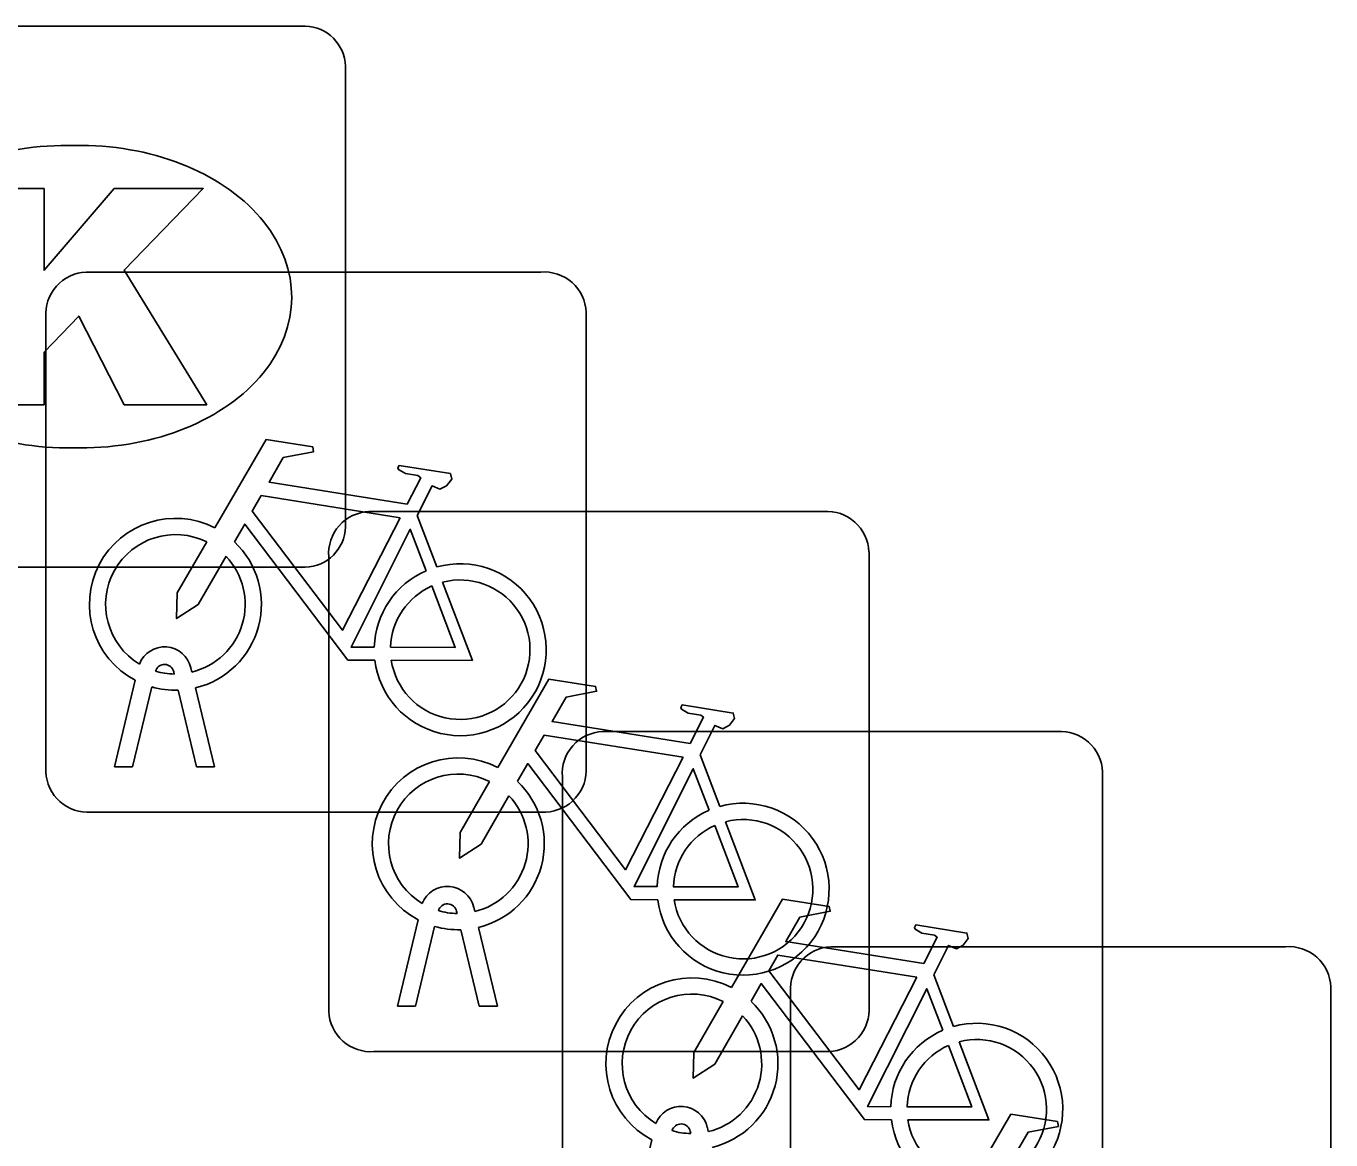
# Model space of a CAD drawing. Extents: x 158474 to 159560, y 388525 to 389605.
# Drawn here: x 158727.017 to 158729.43, y 388825.314 to 388827.374 of the extents above; entities that cross this region are included whole.
import ezdxf

# ---------------------------------------------------------------- set-up
doc = ezdxf.new("R2010")
doc.units = 0
doc.layers.add('IMGEO_Fietsenrek', color=7, linetype='Continuous')
doc.layers.add('IMGEO_Kolk', color=7, linetype='Continuous')

msp = doc.modelspace()

# ---------------------------------------------------------------- linework, layer by layer
at = {"layer": 'IMGEO_Fietsenrek'}
for p, q in [((158727.1279, 388826.9195), (158727.9688, 388826.9195)), ((158727.9688, 388826.9195), (158727.1279, 388826.9195)), ((158728.0525, 388826.8451), (158728.0525, 388826.0042)), ((158728.0525, 388826.0042), (158728.0525, 388826.8451)), ((158727.0535, 388825.9949), (158727.0535, 388826.8358)), ((158727.0535, 388826.8358), (158727.0535, 388825.9949)), ((158727.6509, 388826.4765), (158728.4918, 388826.4765)), ((158728.4918, 388826.4765), (158727.6509, 388826.4765)), ((158727.7402, 388826.4692), (158727.7765, 388826.374)), ((158727.5765, 388825.5519), (158727.5765, 388826.3928)), ((158727.5765, 388826.3928), (158727.5765, 388825.5519)), ((158728.5755, 388826.4021), (158728.5755, 388825.5612)), ((158728.5755, 388825.5612), (158728.5755, 388826.4021)), ((158727.2909, 388826.1759), (158727.2899, 388826.1802)), ((158727.3216, 388826.1874), (158727.3234, 388826.1795)), ((158727.1805, 388826.0043), (158727.2188, 388826.1643)), ((158727.2492, 388826.1521), (158727.2139, 388826.0043)), ((158727.332, 388826.0043), (158727.2981, 388826.146)), ((158727.3304, 388826.1503), (158727.3654, 388826.0043)), ((158728.0829, 388826.0695), (158728.9238, 388826.0695)), ((158728.9238, 388826.0695), (158728.0829, 388826.0695)), ((158728.2632, 388826.0262), (158728.2995, 388825.931)), ((158727.2139, 388826.0043), (158727.1805, 388826.0043)), ((158727.3654, 388826.0043), (158727.332, 388826.0043)), ((158728.0085, 388825.1449), (158728.0085, 388825.9858)), ((158728.0085, 388825.9858), (158728.0085, 388825.1449)), ((158729.0075, 388825.9951), (158729.0075, 388825.1542)), ((158729.0075, 388825.1542), (158729.0075, 388825.9951)), ((158727.9781, 388825.9205), (158727.1372, 388825.9205)), ((158727.1372, 388825.9205), (158727.9781, 388825.9205)), ((158727.8139, 388825.7329), (158727.8129, 388825.7372)), ((158727.8446, 388825.7444), (158727.8464, 388825.7365)), ((158727.7035, 388825.5613), (158727.7418, 388825.7213)), ((158727.7722, 388825.7091), (158727.7369, 388825.5613)), ((158727.8534, 388825.7073), (158727.8884, 388825.5613)), ((158727.855, 388825.5613), (158727.8211, 388825.703)), ((158728.5049, 388825.6715), (158729.3458, 388825.6715)), ((158729.3458, 388825.6715), (158728.5049, 388825.6715)), ((158728.6952, 388825.6192), (158728.7315, 388825.524)), ((158728.4305, 388824.7469), (158728.4305, 388825.5878)), ((158728.4305, 388825.5878), (158728.4305, 388824.7469)), ((158729.4295, 388825.5971), (158729.4295, 388824.7562)), ((158729.4295, 388824.7562), (158729.4295, 388825.5971)), ((158727.7369, 388825.5613), (158727.7035, 388825.5613)), ((158727.8884, 388825.5613), (158727.855, 388825.5613)), ((158728.5011, 388825.4775), (158727.6602, 388825.4775)), ((158727.6602, 388825.4775), (158728.5011, 388825.4775)), ((158728.2459, 388825.3259), (158728.2449, 388825.3302)), ((158728.2766, 388825.3374), (158728.2784, 388825.3295)), ((158728.1355, 388825.1543), (158728.1738, 388825.3143))]:
    msp.add_line(p, q, dxfattribs=at)
for points in [[(158727.3661, 388826.4462), (158727.4608, 388826.6097), (158727.547, 388826.5959), (158727.5487, 388826.5872), (158727.4926, 388826.5763), (158727.4664, 388826.531), (158727.7216, 388826.4902)], [(158727.7216, 388826.4902), (158727.7466, 388826.539), (158727.7415, 388826.543), (158727.7183, 388826.5467), (158727.7056, 388826.5542), (158727.7046, 388826.5573), (158727.7068, 388826.5619), (158727.8016, 388826.5468), (158727.8039, 388826.5365), (158727.7945, 388826.5241), (158727.7821, 388826.5177), (158727.7676, 388826.5239), (158727.7402, 388826.4692)], [(158727.7087, 388826.465), (158727.4519, 388826.506), (158727.4352, 388826.4772), (158727.6022, 388826.2569), (158727.7087, 388826.465)], [(158727.6618, 388826.2015), (158727.6121, 388826.2016), (158727.4214, 388826.4533), (158727.4024, 388826.4205)], [(158727.7567, 388826.367), (158727.7274, 388826.4438), (158727.618, 388826.2257), (158727.6607, 388826.2256)], [(158727.3868, 388826.3937), (158727.3352, 388826.3045), (158727.2953, 388826.2785), (158727.2965, 388826.326), (158727.351, 388826.4202)], [(158727.6907, 388826.2255), (158727.8106, 388826.2253), (158727.7674, 388826.3389)], [(158727.7872, 388826.3458), (158727.8422, 388826.2012), (158727.6921, 388826.2015)], [(158727.8891, 388826.0032), (158727.9838, 388826.1667), (158728.07, 388826.1529), (158728.0717, 388826.1442), (158728.0156, 388826.1333), (158727.9894, 388826.088), (158728.2446, 388826.0472)], [(158728.2446, 388826.0472), (158728.2696, 388826.096), (158728.2645, 388826.1), (158728.2413, 388826.1037), (158728.2286, 388826.1112), (158728.2276, 388826.1143), (158728.2298, 388826.1189), (158728.3246, 388826.1038), (158728.3269, 388826.0935), (158728.3175, 388826.0811), (158728.3051, 388826.0747), (158728.2906, 388826.0809), (158728.2632, 388826.0262)], [(158728.2317, 388826.022), (158727.9749, 388826.063), (158727.9582, 388826.0342), (158728.1252, 388825.8139), (158728.2317, 388826.022)], [(158728.1848, 388825.7585), (158728.1351, 388825.7586), (158727.9444, 388826.0103), (158727.9254, 388825.9775)], [(158728.2797, 388825.924), (158728.2504, 388826.0008), (158728.141, 388825.7827), (158728.1837, 388825.7826)], [(158727.9098, 388825.9507), (158727.8582, 388825.8615), (158727.8183, 388825.8355), (158727.8195, 388825.883), (158727.874, 388825.9772)], [(158728.3102, 388825.9028), (158728.3652, 388825.7582), (158728.2151, 388825.7585)], [(158728.2137, 388825.7825), (158728.3336, 388825.7823), (158728.2904, 388825.8959)], [(158728.3211, 388825.5962), (158728.4158, 388825.7597), (158728.502, 388825.7459), (158728.5037, 388825.7372), (158728.4476, 388825.7263), (158728.4214, 388825.681), (158728.6766, 388825.6402)], [(158728.6766, 388825.6402), (158728.7016, 388825.689), (158728.6965, 388825.693), (158728.6733, 388825.6967), (158728.6606, 388825.7042), (158728.6596, 388825.7073), (158728.6618, 388825.7119), (158728.7566, 388825.6968), (158728.7589, 388825.6865), (158728.7495, 388825.6741), (158728.7371, 388825.6677), (158728.7226, 388825.6739), (158728.6952, 388825.6192)], [(158728.6637, 388825.615), (158728.4069, 388825.656), (158728.3902, 388825.6272), (158728.5572, 388825.4069), (158728.6637, 388825.615)], [(158728.6168, 388825.3515), (158728.5671, 388825.3516), (158728.3764, 388825.6033), (158728.3574, 388825.5705)], [(158728.7117, 388825.517), (158728.6824, 388825.5938), (158728.573, 388825.3757), (158728.6157, 388825.3756)], [(158728.3418, 388825.5437), (158728.2902, 388825.4545), (158728.2503, 388825.4285), (158728.2515, 388825.476), (158728.306, 388825.5702)], [(158728.7422, 388825.4958), (158728.7972, 388825.3512), (158728.6471, 388825.3515)], [(158728.6457, 388825.3755), (158728.7656, 388825.3753), (158728.7224, 388825.4889)], [(158728.7431, 388825.1982), (158728.8378, 388825.3617), (158728.924, 388825.3479), (158728.9257, 388825.3392), (158728.8696, 388825.3283), (158728.8434, 388825.283), (158729.0986, 388825.2422)]]:
    msp.add_lwpolyline(points, dxfattribs=at)
for centre, radius, start, end in [((158727.1312, 388826.8416), 0.0779, 92.4484, 184.2845), ((158727.1312, 388826.8416), 0.0779, 92.4484, 184.2845), ((158727.9746, 388826.8418), 0.0779, 2.4484, 94.2845), ((158727.9746, 388826.8418), 0.0779, 2.4484, 94.2845), ((158727.2931, 388826.3049), 0.159, 62.6766, 242.1369), ((158727.6542, 388826.3986), 0.0779, 92.4484, 184.2845), ((158727.6542, 388826.3986), 0.0779, 92.4484, 184.2845), ((158728.4976, 388826.3988), 0.0779, 2.4484, 94.2845), ((158728.4976, 388826.3988), 0.0779, 2.4484, 94.2845), ((158727.2931, 388826.3049), 0.129, 63.3192, 238.903), ((158727.2931, 388826.3049), 0.159, 283.5766, 46.6042), ((158727.2931, 388826.3049), 0.129, 283.6043, 43.4302), ((158727.8197, 388826.2209), 0.159, 113.3408, 178.3217), ((158727.8197, 388826.2209), 0.159, 187.0065, 105.7708), ((158727.8197, 388826.2209), 0.129, 113.923, 177.9556), ((158727.8197, 388826.2209), 0.129, 188.6715, 104.5883), ((158727.2729, 388826.1763), 0.0499, 12.8025, 158.6934), ((158727.2729, 388826.1763), 0.0174, 12.8025, 163.4502), ((158727.2931, 388826.3049), 0.129, 253.415, 269.0204), ((158727.2931, 388826.3049), 0.159, 253.9967, 271.7867), ((158728.0862, 388825.9916), 0.0779, 92.4484, 184.2845), ((158728.0862, 388825.9916), 0.0779, 92.4484, 184.2845), ((158728.9296, 388825.9918), 0.0779, 2.4484, 94.2845), ((158728.9296, 388825.9918), 0.0779, 2.4484, 94.2845), ((158727.8161, 388825.8619), 0.159, 62.6766, 242.1369), ((158727.9748, 388825.9984), 0.0779, 272.4484, 4.2845), ((158727.9748, 388825.9984), 0.0779, 272.4484, 4.2845), ((158727.1314, 388825.9982), 0.0779, 182.4484, 274.2845), ((158727.1314, 388825.9982), 0.0779, 182.4484, 274.2845), ((158727.8161, 388825.8619), 0.129, 63.3192, 238.903), ((158727.8161, 388825.8619), 0.159, 283.5766, 46.6042), ((158727.8161, 388825.8619), 0.129, 283.6043, 43.4302), ((158728.3427, 388825.7779), 0.159, 187.0065, 105.7708), ((158728.3427, 388825.7779), 0.159, 113.3408, 178.3217), ((158728.3427, 388825.7779), 0.129, 188.6715, 104.5883), ((158728.3427, 388825.7779), 0.129, 113.923, 177.9556), ((158727.7959, 388825.7333), 0.0499, 12.8025, 158.6934), ((158727.7959, 388825.7333), 0.0174, 12.8025, 163.4502), ((158727.8161, 388825.8619), 0.129, 253.415, 269.0204), ((158727.8161, 388825.8619), 0.159, 253.9967, 271.7867), ((158728.5082, 388825.5936), 0.0779, 92.4484, 184.2845), ((158728.5082, 388825.5936), 0.0779, 92.4484, 184.2845), ((158729.3516, 388825.5938), 0.0779, 2.4484, 94.2845), ((158729.3516, 388825.5938), 0.0779, 2.4484, 94.2845), ((158728.2481, 388825.4549), 0.159, 62.6766, 242.1369), ((158728.2481, 388825.4549), 0.129, 63.3192, 238.903), ((158728.2481, 388825.4549), 0.159, 283.5766, 46.6042), ((158727.6544, 388825.5552), 0.0779, 182.4484, 274.2845), ((158727.6544, 388825.5552), 0.0779, 182.4484, 274.2845), ((158728.2481, 388825.4549), 0.129, 283.6043, 43.4302), ((158728.4978, 388825.5554), 0.0779, 272.4484, 4.2845), ((158728.4978, 388825.5554), 0.0779, 272.4484, 4.2845), ((158728.7747, 388825.3709), 0.159, 113.3408, 178.3217), ((158728.7747, 388825.3709), 0.159, 187.0065, 105.7708), ((158728.7747, 388825.3709), 0.129, 188.6715, 104.5883), ((158728.7747, 388825.3709), 0.129, 113.923, 177.9556), ((158728.2279, 388825.3263), 0.0499, 12.8025, 158.6934), ((158728.2279, 388825.3263), 0.0174, 12.8025, 163.4502), ((158728.2481, 388825.4549), 0.129, 253.415, 269.0204)]:
    msp.add_arc(centre, radius, start, end, dxfattribs=at)
at = {"layer": 'IMGEO_Kolk'}
for p, q in [((158726.6809, 388827.3745), (158727.5331, 388827.3745)), ((158727.6075, 388827.3001), (158727.6075, 388826.4479)), ((158727.0945, 388827.1537), (158727.1195, 388827.1537)), ((158727.1165, 388826.5943), (158727.0916, 388826.5943)), ((158727.5331, 388826.3735), (158726.6809, 388826.3735))]:
    msp.add_line(p, q, dxfattribs=at)
for points in [[(158726.6809, 388827.3745), (158727.5331, 388827.3745)], [(158727.6075, 388827.3001), (158727.6075, 388826.4479)], [(158726.9267, 388827.074), (158727.0502, 388827.074), (158727.0502, 388826.9228), (158727.1798, 388827.074), (158727.3444, 388827.074), (158727.1983, 388826.9231), (158727.3509, 388826.674), (158727.1986, 388826.674), (158727.1143, 388826.8382), (158727.0502, 388826.7712), (158727.0502, 388826.674), (158726.9267, 388826.674), (158726.9267, 388827.074)], [(158727.5331, 388826.3735), (158726.6809, 388826.3735)]]:
    msp.add_lwpolyline(points, dxfattribs=at)
for centre, start, end in [((158727.531, 388827.298), 1.552, 88.448), ((158727.531, 388827.298), 1.552, 88.448), ((158727.531, 388826.45), 271.552, 358.448), ((158727.531, 388826.45), 271.552, 358.448)]:
    msp.add_arc(centre, 0.0765, start, end, dxfattribs=at)
for centre, major_axis, ratio, start_param, end_param in [((158727.093, 388826.874), (-0.3872, 0.002), 0.722429, 4.712389, 7.853982), ((158727.118, 388826.874), (-0.3901, 0.002), 0.717154, 1.570796, 4.712389)]:
    msp.add_ellipse(centre, major_axis=major_axis, ratio=ratio, start_param=start_param, end_param=end_param, dxfattribs=at)

doc.saveas('drawing.dxf')
